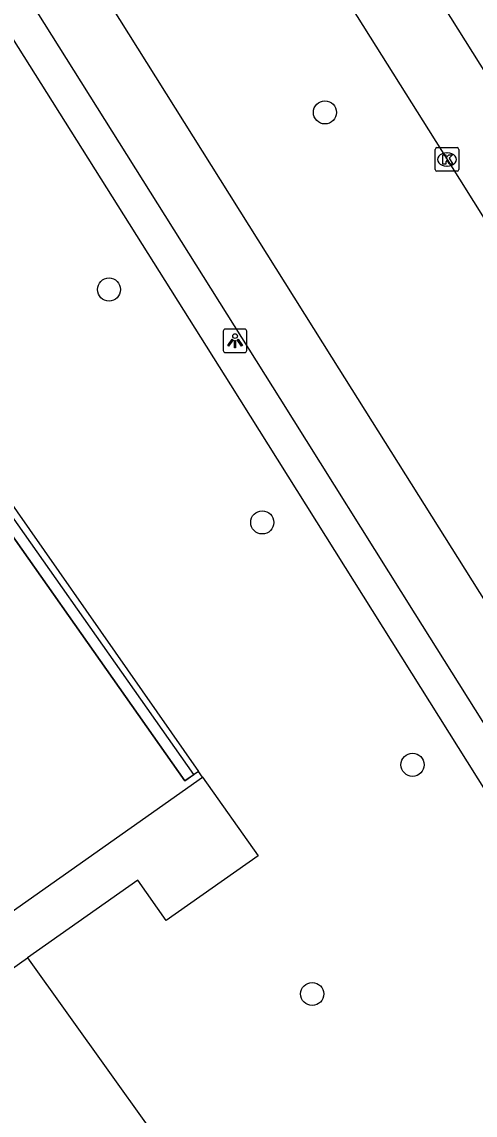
# Model space of a CAD drawing. Extents: x 159353 to 160616, y 385893 to 387321.
# Drawn here: x 160152.06 to 160171.26, y 387095.74 to 387142.05 of the extents above; entities that cross this region are included whole.
import ezdxf

# ---------------------------------------------------------------- set-up
doc = ezdxf.new("R2010")
doc.units = 0
for name, color, linetype in [('IMGEO_Boom', 7, 'Continuous'), ('IMGEO_Fietspad_gesloten', 7, 'Continuous'), ('IMGEO_Groenvoorziening', 7, 'Continuous'), ('IMGEO_Kolk', 7, 'Continuous'), ('IMGEO_Lichtpunt', 7, 'Continuous'), ('IMGEO_OVBaan_gesloten', 7, 'Continuous'), ('IMGEO_Pand', 7, 'Continuous'), ('IMGEO_Pand_overbouw', 7, 'Continuous'), ('IMGEO_Rijbaan_regionaal_gesloten', 7, 'Continuous'), ('IMGEO_Voetpad_open', 7, 'Continuous')]:
    doc.layers.add(name, color=color, linetype=linetype)

msp = doc.modelspace()

# ---------------------------------------------------------------- linework, layer by layer
at = {"layer": 'IMGEO_Boom'}
for centre in [(160164.894, 387138.216), (160155.75, 387130.712), (160162.239, 387120.845), (160168.604, 387110.579), (160164.355, 387100.871)]:
    msp.add_circle(centre, 0.489, dxfattribs=at)
at = {"layer": 'IMGEO_Fietspad_gesloten'}
for points in [[(160298.755, 386915.152), (160263.313, 386971.696), (160245.966, 386999.301), (160236.977, 387013.604), (160225.591, 387031.723), (160214.358, 387049.6), (160203.016, 387067.649), (160182.845, 387099.748), (160170.83, 387118.868), (160165.191, 387127.841), (160114.358, 387208.818), (160105.041, 387223.274), (160097.876, 387234.64), (160092.639, 387242.947), (160087.304, 387251.405), (160076.381, 387268.72), (160076.235, 387268.952), (160066.963, 387283.69), (160066.811, 387283.933), (160063.17, 387289.774), (160061.354, 387292.644)], [(160299.01, 386909.452), (160260.746, 386970.418), (160243.818, 386997.378), (160180.729, 387097.854), (160168.72, 387116.98), (160162.997, 387126.094), (160111.944, 387207.355), (160102.688, 387221.699), (160090.197, 387241.473), (160073.984, 387267.224), (160059.735, 387289.888), (160059.646, 387289.834)]]:
    msp.add_lwpolyline(points, dxfattribs=at)
at = {"layer": 'IMGEO_Groenvoorziening'}
msp.add_lwpolyline([(160152.299, 387102.397), (160177.924, 387066.566)], dxfattribs=at)
at = {"layer": 'IMGEO_Kolk'}
for p, q in [((160169.564, 387135.796), (160169.564, 387136.648)), ((160169.639, 387136.722), (160170.491, 387136.722)), ((160170.052, 387136.502), (160170.077, 387136.502)), ((160170.565, 387136.648), (160170.565, 387135.796)), ((160170.075, 387135.942), (160170.05, 387135.942)), ((160170.491, 387135.722), (160169.639, 387135.722))]:
    msp.add_line(p, q, dxfattribs=at)
for points in [[(160169.564, 387135.796), (160169.564, 387136.648)], [(160169.639, 387136.722), (160170.491, 387136.722)], [(160169.885, 387136.422), (160170.008, 387136.422), (160170.008, 387136.271), (160170.138, 387136.422), (160170.302, 387136.422), (160170.156, 387136.271), (160170.309, 387136.022), (160170.157, 387136.022), (160170.072, 387136.186), (160170.008, 387136.119), (160170.008, 387136.022), (160169.885, 387136.022), (160169.885, 387136.422)], [(160170.565, 387136.648), (160170.565, 387135.796)], [(160170.491, 387135.722), (160169.639, 387135.722)]]:
    msp.add_lwpolyline(points, dxfattribs=at)
for centre, start, end in [((160169.641, 387136.646), 91.552, 178.448), ((160169.641, 387136.646), 91.552, 178.448), ((160170.489, 387136.646), 1.552, 88.448), ((160170.489, 387136.646), 1.552, 88.448), ((160169.641, 387135.798), 181.552, 268.448), ((160169.641, 387135.798), 181.552, 268.448), ((160170.489, 387135.798), 271.552, 358.448), ((160170.489, 387135.798), 271.552, 358.448)]:
    msp.add_arc(centre, 0.0765, start, end, dxfattribs=at)
for centre, major_axis, ratio, start_param, end_param in [((160170.051, 387136.222), (-0.387, 0.002), 0.722429, 4.712389, 7.853982), ((160170.076, 387136.222), (-0.39, 0.002), 0.717154, 1.570796, 4.712389)]:
    msp.add_ellipse(centre, major_axis=major_axis, ratio=ratio, start_param=start_param, end_param=end_param, dxfattribs=at)
at = {"layer": 'IMGEO_Lichtpunt'}
for p, q in [((160160.59, 387128.942), (160160.59, 387128.135)), ((160160.59, 387128.942), (160160.59, 387128.135)), ((160161.492, 387129.037), (160160.684, 387129.037)), ((160161.492, 387129.037), (160160.684, 387129.037)), ((160161.586, 387128.135), (160161.586, 387128.942)), ((160161.586, 387128.135), (160161.586, 387128.942)), ((160160.684, 387128.041), (160161.492, 387128.041)), ((160160.684, 387128.041), (160161.492, 387128.041))]:
    msp.add_line(p, q, dxfattribs=at)
for points in [[(160160.964, 387128.606), (160161.003, 387128.578), (160160.815, 387128.316), (160160.777, 387128.343), (160160.964, 387128.606)], [(160161.066, 387128.558), (160161.113, 387128.558), (160161.113, 387128.236), (160161.066, 387128.236), (160161.066, 387128.558)], [(160161.176, 387128.578), (160161.214, 387128.605), (160161.401, 387128.343), (160161.362, 387128.315), (160161.176, 387128.578)]]:
    msp.add_lwpolyline(points, dxfattribs=at)
msp.add_circle((160161.089, 387128.74), 0.0994, dxfattribs=at)
for centre, start, end in [((160160.684, 387128.942), 90, 180), ((160160.684, 387128.942), 90, 180), ((160161.492, 387128.942), 0, 90), ((160161.492, 387128.942), 0, 90), ((160160.684, 387128.135), 180, 270), ((160160.684, 387128.135), 180, 270), ((160161.492, 387128.135), 270, 0), ((160161.492, 387128.135), 270, 360)]:
    msp.add_arc(centre, 0.0946, start, end, dxfattribs=at)
at = {"layer": 'IMGEO_OVBaan_gesloten'}
msp.add_lwpolyline([(160130.274, 387205.979), (160166.004, 387148.947), (160216.284, 387068.925), (160257.803, 387002.881), (160262.089, 386996.041), (160264.619, 386991.885), (160290.584, 386950.642), (160291.841, 386948.664), (160292.971, 386946.889), (160295.557, 386943.025), (160320.751, 386905.815), (160328.357, 386894.581), (160330.901, 386890.869)], dxfattribs=at)
at = {"layer": 'IMGEO_Pand'}
for points in [[(160159.538, 387110.302), (160158.966, 387109.898), (160148.458, 387124.808)], [(160150.636, 387103.655), (160159.711, 387110.057)], [(160159.711, 387110.057), (160159.538, 387110.302)]]:
    msp.add_lwpolyline(points, dxfattribs=at)
at = {"layer": 'IMGEO_Pand_overbouw'}
msp.add_lwpolyline([(160148.833, 387125.072), (160148.458, 387124.808), (160158.966, 387109.898), (160159.341, 387110.163)], close=True, dxfattribs=at)
at = {"layer": 'IMGEO_Rijbaan_regionaal_gesloten'}
msp.add_lwpolyline([(160133.085, 387195.078), (160137.989, 387187.277), (160159.188, 387153.531), (160170.065, 387136.222), (160179.898, 387120.552), (160191.318, 387102.426), (160201.655, 387085.964), (160212.542, 387068.644), (160221.787, 387053.905), (160233.187, 387035.73), (160244.559, 387017.562), (160255.413, 387000.286), (160265.067, 386984.929), (160276.06, 386967.413)], dxfattribs=at)
at = {"layer": 'IMGEO_Voetpad_open'}
for points in [[(160127.555, 387179.648), (160160.899, 387126.68), (160192.245, 387076.712)], [(160127.947, 387155.128), (160148.834, 387125.608), (160159.538, 387110.302)], [(160159.711, 387110.057), (160162.066, 387106.717), (160158.175, 387103.98), (160156.964, 387105.693), (160152.299, 387102.397)], [(160170.248, 387068.22), (160148.162, 387099.475), (160152.299, 387102.397)]]:
    msp.add_lwpolyline(points, dxfattribs=at)

doc.saveas('drawing.dxf')
